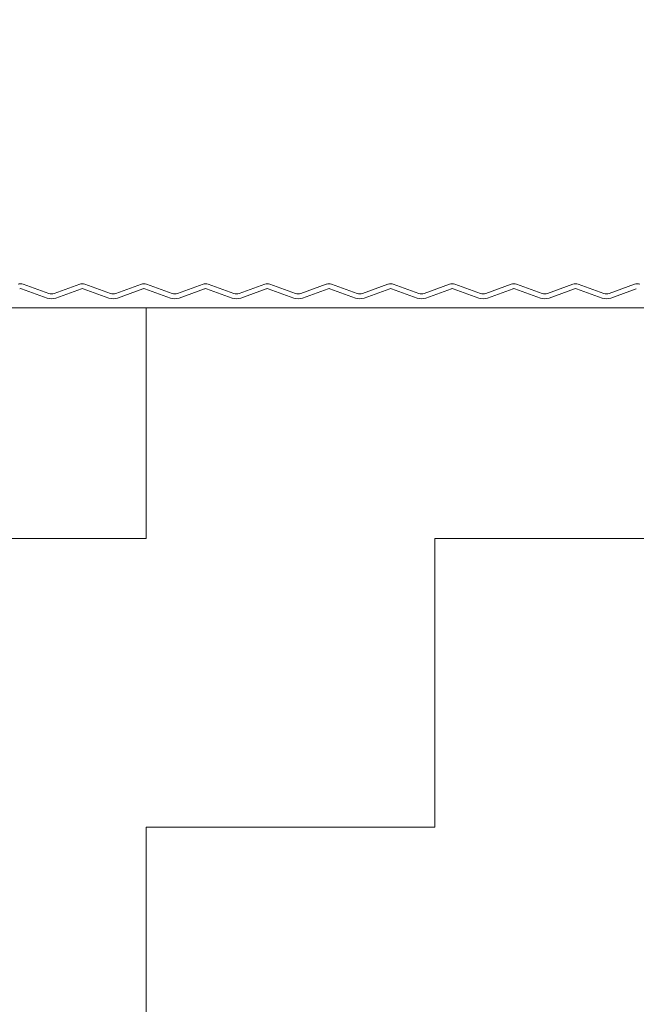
# Model space of a CAD drawing. Header units: metres. Extents: x 1316.5 to 1415.3, y -94.1 to -52.
# Tile 514 of 656: x 1403.7961 to 1403.8762, y -70.898 to -70.7701. Entities that reach past the tile are written whole.
import ezdxf

# ---------------------------------------------------------------- set-up
doc = ezdxf.new("R2010")
doc.units = ezdxf.units.M
doc.header["$PDMODE"] = 65
doc.linetypes.add('AUSGEZOGEN', pattern=[0])
doc.layers.add('XR$4$_42143', color=7, linetype='Continuous')
doc.layers.add('XR$4$_42154', color=7, linetype='Continuous')
for name, color, linetype, lineweight in [('XR$4$Maßlinie 1_50', 7, 'AUSGEZOGEN', 25), ('XR$4$Muster', 4, 'AUSGEZOGEN', 13), ('XR$4$Wand Mauerwerk nt', 7, 'AUSGEZOGEN', 25)]:
    doc.layers.add(name, color=color, linetype=linetype, lineweight=lineweight)
doc.styles.add('ARIAL', font='arial.ttf')
doc.dimstyles.new('DIMSTYLE_4', dxfattribs={"dimtxt": 0.04, "dimasz": 0.03, "dimexe": 0, "dimexo": 1e-06, "dimgap": 0.02, "dimtad": 2, "dimdec": 1, "dimlfac": 100, "dimrnd": 0.5, "dimzin": 4, "dimdsep": 46, "dimtxsty": 'ARIAL', "dimblk1": 'ALL_ML_KREIS', "dimblk2": 'ALL_ML_KREIS', "dimsah": 1, "dimcen": 0, "dimse1": 1, "dimse2": 1, "dimclrd": 7, "dimclre": 7, "dimclrt": 7, "dimadec": 0, "dimazin": 0, "dimtfac": 1, "dimtdec": 0, "dimtix": 1, "dimtmove": 2, "dimatfit": 3, "dimfxl": 0, "dimtzin": 0, "dimlwd": 0, "dimlwe": 25, "dimarcsym": 0})

# ---------------------------------------------------------------- blocks, each defined once
blk = doc.blocks.new('ALL_ML_KREIS')
at = {"color": 0, "linetype": 'ByBlock', "lineweight": -2}
for p, q in [((0, -0.5), (0, 0.5)), ((-1, 0), (0.5, 0))]:
    blk.add_line(p, q, dxfattribs=at)
blk.add_circle((0, 0), 0.15, dxfattribs=at)
blk = doc.blocks.new('*D467')
at = {"layer": 'DEFPOINTS', "color": 7, "linetype": 'AUSGEZOGEN', "lineweight": 25, "transparency": 33554687}
for p in [(1403.20597, -70.69114), (1403.90597, -71.00737), (1403.20597, -71.24737)]:
    blk.add_point(p, dxfattribs=at)
at = {"layer": 'XR$4$Maßlinie 1_50', "color": 7, "linetype": 'AUSGEZOGEN', "lineweight": -2, "transparency": 33554687}
blk.add_line((1403.20597, -70.69114), (1403.90597, -70.69114), dxfattribs=at)
at = {"layer": 'XR$4$Maßlinie 1_50', "color": 7, "linetype": 'AUSGEZOGEN', "lineweight": 25, "transparency": 33554687, "xscale": 0.03, "yscale": 0.03, "zscale": 0.03, "rotation": 180}
blk.add_blockref('ALL_ML_KREIS', (1403.20597, -70.69114), dxfattribs=at)
at = {"layer": 'XR$4$Maßlinie 1_50', "color": 7, "linetype": 'AUSGEZOGEN', "lineweight": 25, "transparency": 33554687, "xscale": 0.03, "yscale": 0.03, "zscale": 0.03}
blk.add_blockref('ALL_ML_KREIS', (1403.90597, -70.69114), dxfattribs=at)
at = {"layer": 'XR$4$Maßlinie 1_50', "color": 7, "linetype": 'AUSGEZOGEN', "lineweight": 25, "transparency": 33554687, "insert": (1403.55423, -70.66046), "char_height": 0.04, "width": 0.16, "attachment_point": 5, "style": 'ARIAL'}
blk.add_mtext('\\A1;{\\A1;{70\\H0.026400;\\S^ ;}}', dxfattribs=at)

msp = doc.modelspace()

# ---------------------------------------------------------------- hatches: boundary and pattern name
at = {"layer": 'XR$4$Muster', "linetype": 'AUSGEZOGEN', "lineweight": 13, "transparency": 33554687}
h = msp.add_hatch(dxfattribs=at)
h.set_pattern_fill('MUSTER', color=4, scale=0.0375, angle=90, style=0, pattern_type=2)
h.set_pattern_definition([(90, (-0.075, 0.075), (-0.0375, 0.0375), [0.0375, -0.0375]), (180, (-0.075, 0.075), (-0.0375, -0.0375), [0.0375, -0.0375])])
h.paths.add_polyline_path([(1403.97846, -70.80752), (1403.13348, -70.80752), (1403.13348, -70.94893), (1403.97846, -70.94893)], flags=0)

# ---------------------------------------------------------------- linework, layer by layer
at = {"layer": 'XR$4$_42143', "color": 30, "linetype": 'AUSGEZOGEN', "lineweight": 13, "transparency": 33554687}
for p, q in [((1403.79635, -70.80502), (1403.79967, -70.80623)), ((1403.79989, -70.80564), (1403.79656, -70.80443)), ((1403.80389, -70.80443), (1403.80057, -70.80564)), ((1403.80078, -70.80623), (1403.80411, -70.80502)), ((1403.80436, -70.80502), (1403.80768, -70.80623)), ((1403.80789, -70.80564), (1403.80457, -70.80443)), ((1403.8119, -70.80443), (1403.80858, -70.80564)), ((1403.80879, -70.80623), (1403.81211, -70.80502)), ((1403.81237, -70.80502), (1403.81569, -70.80623)), ((1403.8159, -70.80564), (1403.81258, -70.80443)), ((1403.81991, -70.80443), (1403.81659, -70.80564)), ((1403.8168, -70.80623), (1403.82012, -70.80502)), ((1403.82038, -70.80502), (1403.8237, -70.80623)), ((1403.82391, -70.80564), (1403.82059, -70.80443)), ((1403.82792, -70.80443), (1403.82459, -70.80564)), ((1403.82481, -70.80623), (1403.82813, -70.80502)), ((1403.82838, -70.80502), (1403.8317, -70.80623)), ((1403.83192, -70.80564), (1403.8286, -70.80443)), ((1403.83592, -70.80443), (1403.8326, -70.80564)), ((1403.83282, -70.80623), (1403.83614, -70.80502)), ((1403.83639, -70.80502), (1403.83971, -70.80623)), ((1403.83993, -70.80564), (1403.83661, -70.80443)), ((1403.84393, -70.80443), (1403.84061, -70.80564)), ((1403.84083, -70.80623), (1403.84415, -70.80502)), ((1403.8444, -70.80502), (1403.84772, -70.80623)), ((1403.84794, -70.80564), (1403.84462, -70.80443)), ((1403.85194, -70.80443), (1403.84862, -70.80564)), ((1403.84884, -70.80623), (1403.85216, -70.80502)), ((1403.85241, -70.80502), (1403.85573, -70.80623)), ((1403.85595, -70.80564), (1403.85263, -70.80443)), ((1403.85995, -70.80443), (1403.85663, -70.80564)), ((1403.85684, -70.80623), (1403.86017, -70.80502)), ((1403.86042, -70.80502), (1403.86374, -70.80623)), ((1403.86395, -70.80564), (1403.86063, -70.80443)), ((1403.86796, -70.80443), (1403.86464, -70.80564)), ((1403.86485, -70.80623), (1403.86817, -70.80502)), ((1403.86843, -70.80502), (1403.87175, -70.80623)), ((1403.87196, -70.80564), (1403.86864, -70.80443)), ((1403.87597, -70.80443), (1403.87265, -70.80564)), ((1403.87286, -70.80623), (1403.87618, -70.80502))]:
    msp.add_line(p, q, dxfattribs=at)
for centre, radius, start, end in [((1403.79622, -70.80537), 0.001, 70.0189, 109.9791), ((1403.79622, -70.80537), 0.00037, 70.0189, 109.9791), ((1403.80423, -70.80537), 0.001, 70.0189, 109.9791), ((1403.80423, -70.80537), 0.001, 70.0189, 109.9791), ((1403.80423, -70.80537), 0.00037, 70.0189, 109.9791), ((1403.80423, -70.80537), 0.00037, 70.0189, 109.9791), ((1403.81224, -70.80537), 0.001, 70.0189, 109.9791), ((1403.81224, -70.80537), 0.00037, 70.0189, 109.9791), ((1403.82025, -70.80537), 0.001, 70.0189, 109.9791), ((1403.82025, -70.80537), 0.001, 70.0189, 109.9791), ((1403.82025, -70.80537), 0.00037, 70.0189, 109.9791), ((1403.82025, -70.80537), 0.00037, 70.0189, 109.9791), ((1403.82826, -70.80537), 0.001, 70.0189, 109.9791), ((1403.82826, -70.80537), 0.00037, 70.0189, 109.9791), ((1403.83627, -70.80537), 0.001, 70.0189, 109.9791), ((1403.83627, -70.80537), 0.001, 70.0189, 109.9791), ((1403.83627, -70.80537), 0.00037, 70.0189, 109.9791), ((1403.83627, -70.80537), 0.00037, 70.0189, 109.9791), ((1403.84428, -70.80537), 0.001, 70.0189, 109.9791), ((1403.84428, -70.80537), 0.00037, 70.0189, 109.9791), ((1403.85228, -70.80537), 0.001, 70.0189, 109.9791), ((1403.85228, -70.80537), 0.001, 70.0189, 109.9791), ((1403.85228, -70.80537), 0.00037, 70.0189, 109.9791), ((1403.85228, -70.80537), 0.00037, 70.0189, 109.9791), ((1403.86029, -70.80537), 0.001, 70.0189, 109.9791), ((1403.86029, -70.80537), 0.00037, 70.0189, 109.9791), ((1403.8683, -70.80537), 0.001, 70.0189, 109.9791), ((1403.8683, -70.80537), 0.001, 70.0189, 109.9791), ((1403.8683, -70.80537), 0.00037, 70.0189, 109.9791), ((1403.8683, -70.80537), 0.00037, 70.0189, 109.9791), ((1403.87631, -70.80537), 0.001, 70.0189, 109.9791), ((1403.80023, -70.8047), 0.00163, 250.0189, 289.9791), ((1403.80023, -70.8047), 0.001, 250.0189, 289.9791), ((1403.80824, -70.8047), 0.00163, 250.0189, 289.9791), ((1403.80824, -70.8047), 0.001, 250.0189, 289.9791), ((1403.81624, -70.8047), 0.00163, 250.0189, 289.9791), ((1403.81624, -70.8047), 0.001, 250.0189, 289.9791), ((1403.82425, -70.8047), 0.00163, 250.0189, 289.9791), ((1403.82425, -70.8047), 0.001, 250.0189, 289.9791), ((1403.83226, -70.8047), 0.00163, 250.0189, 289.9791), ((1403.83226, -70.8047), 0.001, 250.0189, 289.9791), ((1403.84027, -70.8047), 0.00163, 250.0189, 289.9791), ((1403.84027, -70.8047), 0.001, 250.0189, 289.9791), ((1403.84828, -70.8047), 0.00163, 250.0189, 289.9791), ((1403.84828, -70.8047), 0.001, 250.0189, 289.9791), ((1403.85629, -70.8047), 0.00163, 250.0189, 289.9791), ((1403.85629, -70.8047), 0.001, 250.0189, 289.9791), ((1403.8643, -70.8047), 0.00163, 250.0189, 289.9791), ((1403.8643, -70.8047), 0.001, 250.0189, 289.9791), ((1403.87231, -70.8047), 0.00163, 250.0189, 289.9791), ((1403.87231, -70.8047), 0.001, 250.0189, 289.9791)]:
    msp.add_arc(centre, radius, start, end, dxfattribs=at)
at = {"layer": 'XR$4$_42154', "color": 51, "linetype": 'AUSGEZOGEN', "lineweight": 13, "transparency": 33554687}
for p, q in [((1403.79967, -70.80623), (1403.79635, -70.80502)), ((1403.80411, -70.80502), (1403.80078, -70.80623)), ((1403.80768, -70.80623), (1403.80436, -70.80502)), ((1403.81211, -70.80502), (1403.80879, -70.80623)), ((1403.81569, -70.80623), (1403.81237, -70.80502)), ((1403.82012, -70.80502), (1403.8168, -70.80623)), ((1403.8237, -70.80623), (1403.82038, -70.80502)), ((1403.82813, -70.80502), (1403.82481, -70.80623)), ((1403.8317, -70.80623), (1403.82838, -70.80502)), ((1403.83614, -70.80502), (1403.83282, -70.80623)), ((1403.83971, -70.80623), (1403.83639, -70.80502)), ((1403.84415, -70.80502), (1403.84083, -70.80623)), ((1403.84772, -70.80623), (1403.8444, -70.80502)), ((1403.85216, -70.80502), (1403.84884, -70.80623)), ((1403.85573, -70.80623), (1403.85241, -70.80502)), ((1403.86017, -70.80502), (1403.85684, -70.80623)), ((1403.86374, -70.80623), (1403.86042, -70.80502)), ((1403.86817, -70.80502), (1403.86485, -70.80623)), ((1403.87175, -70.80623), (1403.86843, -70.80502)), ((1403.87618, -70.80502), (1403.87286, -70.80623))]:
    msp.add_line(p, q, dxfattribs=at)
for centre, radius, start, end in [((1403.79622, -70.80537), 0.00037, 70.0189, 109.9791), ((1403.80423, -70.80537), 0.00037, 70.0189, 109.9791), ((1403.80423, -70.80537), 0.00037, 70.0189, 109.9791), ((1403.81224, -70.80537), 0.00037, 70.0189, 109.9791), ((1403.82025, -70.80537), 0.00037, 70.0189, 109.9791), ((1403.82025, -70.80537), 0.00037, 70.0189, 109.9791), ((1403.82826, -70.80537), 0.00037, 70.0189, 109.9791), ((1403.83627, -70.80537), 0.00037, 70.0189, 109.9791), ((1403.83627, -70.80537), 0.00037, 70.0189, 109.9791), ((1403.84428, -70.80537), 0.00037, 70.0189, 109.9791), ((1403.85228, -70.80537), 0.00037, 70.0189, 109.9791), ((1403.85228, -70.80537), 0.00037, 70.0189, 109.9791), ((1403.86029, -70.80537), 0.00037, 70.0189, 109.9791), ((1403.8683, -70.80537), 0.00037, 70.0189, 109.9791), ((1403.8683, -70.80537), 0.00037, 70.0189, 109.9791), ((1403.80023, -70.8047), 0.00163, 250.0189, 289.9791), ((1403.80824, -70.8047), 0.00163, 250.0189, 289.9791), ((1403.81624, -70.8047), 0.00163, 250.0189, 289.9791), ((1403.82425, -70.8047), 0.00163, 250.0189, 289.9791), ((1403.83226, -70.8047), 0.00163, 250.0189, 289.9791), ((1403.84027, -70.8047), 0.00163, 250.0189, 289.9791), ((1403.84828, -70.8047), 0.00163, 250.0189, 289.9791), ((1403.85629, -70.8047), 0.00163, 250.0189, 289.9791), ((1403.8643, -70.8047), 0.00163, 250.0189, 289.9791), ((1403.87231, -70.8047), 0.00163, 250.0189, 289.9791)]:
    msp.add_arc(centre, radius, start, end, dxfattribs=at)
at = {"layer": 'XR$4$Wand Mauerwerk nt', "color": 7, "linetype": 'AUSGEZOGEN', "lineweight": 13, "transparency": 33554687}
msp.add_line((1403.97846, -70.80752), (1403.13348, -70.80752), dxfattribs=at)

# ---------------------------------------------------------------- dimensions: what is measured, and where the dimension line sits
at = {"layer": 'XR$4$Maßlinie 1_50', "color": 7, "linetype": 'AUSGEZOGEN', "lineweight": 25, "transparency": 33554687}
dim = msp.add_linear_dim(base=(1403.90597, -70.69114), p1=(1403.20597, -71.24737), p2=(1403.90597, -71.00737), dimstyle='DIMSTYLE_4', override={"dimpost": '<>', "dimclrd": 7, "dimclre": 7, "dimclrt": 7, "dimlwd": 0, "dimlwe": 25}, dxfattribs=at)
dim.commit()
dim.dimension.update_dxf_attribs({"geometry": '*D467', "text_midpoint": (1403.55423, -70.66046), "dimtype": 160})

doc.saveas('drawing.dxf')
